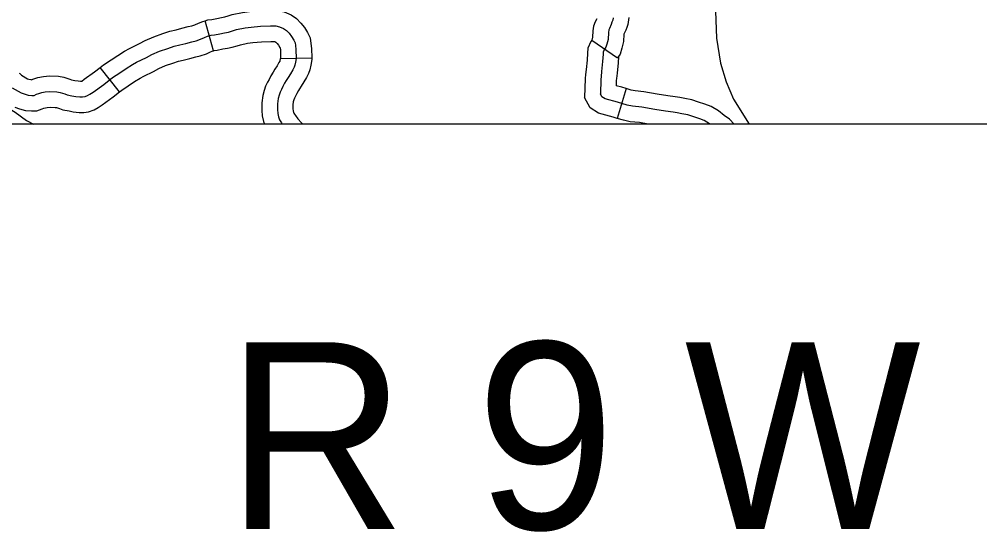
# Model space of a CAD drawing. Extents: x 1377389 to 1380723, y 1168351 to 1170484.
# Drawn here: x 1379543.2 to 1379635.6, y 1168662.8 to 1168712.2 of the extents above; entities that cross this region are included whole.
import ezdxf

# ---------------------------------------------------------------- set-up
doc = ezdxf.new("R2010")
doc.units = 0
for name, color, linetype in [('B_Fill', 7, 'Continuous'), ('B_Text', 7, 'Continuous'), ('Default', 7, 'Continuous')]:
    doc.layers.add(name, color=color, linetype=linetype)

msp = doc.modelspace()

# ---------------------------------------------------------------- linework, layer by layer
at = {"layer": 'B_Fill'}
for p, q in [((1379561.902, 1168709.156), (1379561.089, 1168712.043)), ((1379598.298, 1168710.173), (1379600.766, 1168708.466)), ((1379568.346, 1168708.402), (1379571.345, 1168708.477)), ((1379552.848, 1168705.196), (1379550.981, 1168707.544)), ((1379601.599, 1168705.517), (1379600.731, 1168702.646))]:
    msp.add_line(p, q, dxfattribs=at)
for points in [[(1379636.022, 1168744.925), (1379634.783, 1168745.029), (1379633.474, 1168744.831), (1379632.015, 1168744.289), (1379630.544, 1168743.446), (1379629.206, 1168742.867), (1379624.898, 1168741.581), (1379623.998, 1168740.995), (1379621.722, 1168738.388), (1379619.142, 1168734.531), (1379617.238, 1168732.155), (1379615.212, 1168729.855), (1379613.419, 1168727.042), (1379612.459, 1168725.113), (1379611.668, 1168722.81), (1379611.011, 1168720.049), (1379610.673, 1168717.939), (1379610.35, 1168715.308), (1379610.199, 1168712.963), (1379610.294, 1168710.365), (1379610.682, 1168707.975), (1379611.233, 1168706.15), (1379611.919, 1168704.489), (1379613.443, 1168702.096)], [(1379561.089, 1168712.043), (1379561.355, 1168712.118), (1379561.724, 1168712.169), (1379562.214, 1168712.269), (1379562.662, 1168712.357), (1379562.989, 1168712.422), (1379563.299, 1168712.506), (1379563.699, 1168712.639), (1379564.691, 1168712.846), (1379565.358, 1168712.919), (1379566.311, 1168713.024), (1379567.378, 1168713.058), (1379568.043, 1168713.043), (1379568.704, 1168712.907), (1379569.371, 1168712.61), (1379569.893, 1168712.249), (1379570.298, 1168711.826), (1379570.642, 1168711.387), (1379570.926, 1168710.909), (1379571.183, 1168710.395), (1379571.268, 1168709.86), (1379571.323, 1168709.37), (1379571.345, 1168708.477)], [(1379550.981, 1168707.544), (1379551.311, 1168707.807), (1379552.046, 1168708.286), (1379552.678, 1168708.707), (1379553.339, 1168709.118), (1379553.808, 1168709.375), (1379554.776, 1168709.848), (1379555.314, 1168710.129), (1379556.15, 1168710.511), (1379557.002, 1168710.807), (1379557.679, 1168711.036), (1379558.291, 1168711.183), (1379558.861, 1168711.318), (1379559.456, 1168711.484), (1379559.802, 1168711.561), (1379560.086, 1168711.659), (1379560.445, 1168711.826), (1379560.851, 1168711.976), (1379561.089, 1168712.043)], [(1379598.761, 1168712.228), (1379598.61, 1168711.925), (1379598.455, 1168711.538), (1379598.391, 1168711.06), (1379598.36, 1168710.45), (1379598.299, 1168710.187), (1379598.292, 1168710.163), (1379598.298, 1168710.173)], [(1379600.336, 1168712.334), (1379600.305, 1168712.086), (1379600.227, 1168711.9), (1379600.165, 1168711.682), (1379599.979, 1168711.31), (1379599.917, 1168711.155), (1379599.886, 1168710.923), (1379599.851, 1168710.24), (1379599.747, 1168709.791), (1379599.654, 1168709.496), (1379599.515, 1168709.294), (1379599.391, 1168709.031), (1379599.375, 1168708.829), (1379599.329, 1168708.116), (1379599.238, 1168707.172), (1379599.176, 1168706.676), (1379599.143, 1168706.379), (1379599.112, 1168704.999)], [(1379601.848, 1168712.342), (1379601.824, 1168712.148), (1379601.768, 1168711.697), (1379601.646, 1168711.404), (1379601.569, 1168711.137), (1379601.38, 1168710.757), (1379601.343, 1168710.031), (1379601.195, 1168709.395), (1379601.016, 1168708.829), (1379600.766, 1168708.466)], [(1379542.526, 1168705.58), (1379543.399, 1168705.092), (1379543.688, 1168704.993), (1379544.06, 1168704.886), (1379544.418, 1168704.864), (1379544.623, 1168704.864), (1379544.873, 1168704.962), (1379545.09, 1168705.038), (1379545.371, 1168705.135), (1379545.707, 1168705.189), (1379546.142, 1168705.225), (1379546.813, 1168705.2), (1379547.127, 1168705.146), (1379547.581, 1168705.006), (1379547.81, 1168704.918), (1379548.265, 1168704.831), (1379548.634, 1168704.766), (1379549.035, 1168704.712), (1379549.284, 1168704.723), (1379549.534, 1168704.755), (1379549.783, 1168704.842), (1379550, 1168704.962), (1379550.314, 1168705.179), (1379551.344, 1168705.916), (1379552.189, 1168706.589), (1379552.872, 1168707.034), (1379553.49, 1168707.446), (1379554.096, 1168707.823), (1379554.498, 1168708.043), (1379555.452, 1168708.509), (1379555.972, 1168708.78), (1379556.709, 1168709.117), (1379557.49, 1168709.388), (1379558.097, 1168709.594), (1379558.639, 1168709.724), (1379559.235, 1168709.865), (1379559.82, 1168710.028), (1379560.21, 1168710.115), (1379560.649, 1168710.266), (1379561.023, 1168710.44), (1379561.316, 1168710.549), (1379561.663, 1168710.646), (1379561.977, 1168710.69), (1379562.508, 1168710.798), (1379562.953, 1168710.885), (1379563.332, 1168710.961), (1379563.733, 1168711.069), (1379564.091, 1168711.189), (1379564.925, 1168711.362), (1379565.521, 1168711.427), (1379566.418, 1168711.526), (1379567.386, 1168711.558), (1379567.874, 1168711.547), (1379568.242, 1168711.471), (1379568.632, 1168711.297)], [(1379568.632, 1168711.297), (1379568.914, 1168711.102), (1379569.163, 1168710.842), (1379569.402, 1168710.538), (1379569.608, 1168710.191), (1379569.738, 1168709.93), (1379569.781, 1168709.659), (1379569.825, 1168709.269), (1379569.846, 1168708.401), (1379569.792, 1168708.064), (1379569.716, 1168707.771), (1379569.64, 1168707.565), (1379569.51, 1168707.305), (1379569.304, 1168706.947), (1379569.066, 1168706.567), (1379568.892, 1168706.307), (1379568.73, 1168706.036), (1379568.578, 1168705.71), (1379568.426, 1168705.428), (1379568.296, 1168705.179), (1379568.199, 1168704.875), (1379568.101, 1168704.549), (1379568.036, 1168704.05), (1379568.036, 1168703.486), (1379568.069, 1168703.128), (1379568.155, 1168702.781), (1379568.253, 1168702.51), (1379568.426, 1168702.217), (1379568.514, 1168702.096)], [(1379561.902, 1168709.156), (1379561.97, 1168709.175), (1379562.23, 1168709.21), (1379562.802, 1168709.327), (1379563.244, 1168709.414), (1379563.675, 1168709.5), (1379564.167, 1168709.633), (1379564.482, 1168709.738), (1379565.16, 1168709.879), (1379565.685, 1168709.936), (1379566.525, 1168710.029), (1379567.393, 1168710.057), (1379567.704, 1168710.05), (1379567.781, 1168710.034), (1379567.894, 1168709.984), (1379567.935, 1168709.955), (1379568.029, 1168709.857), (1379568.162, 1168709.689), (1379568.29, 1168709.472), (1379568.293, 1168709.466), (1379568.294, 1168709.458), (1379568.327, 1168709.167), (1379568.346, 1168708.402)], [(1379598.298, 1168710.173), (1379598.21, 1168710.045), (1379597.916, 1168709.42), (1379597.879, 1168708.936), (1379597.833, 1168708.236), (1379597.747, 1168707.336), (1379597.687, 1168706.854), (1379597.645, 1168706.481), (1379597.603, 1168704.64)], [(1379552.848, 1168705.196), (1379553.067, 1168705.371), (1379553.698, 1168705.781), (1379554.302, 1168706.185), (1379554.852, 1168706.527), (1379555.188, 1168706.71), (1379556.128, 1168707.17), (1379556.631, 1168707.432), (1379557.268, 1168707.723), (1379557.977, 1168707.969), (1379558.514, 1168708.152), (1379558.986, 1168708.265), (1379559.608, 1168708.412), (1379560.184, 1168708.572), (1379560.619, 1168708.669), (1379561.211, 1168708.873), (1379561.601, 1168709.055), (1379561.78, 1168709.121), (1379561.902, 1168709.156)], [(1379568.343, 1168708.502), (1379568.322, 1168708.372), (1379568.283, 1168708.22), (1379568.261, 1168708.161), (1379568.188, 1168708.015), (1379568.019, 1168707.72), (1379567.806, 1168707.382), (1379567.624, 1168707.109), (1379567.403, 1168706.74), (1379567.237, 1168706.383), (1379567.101, 1168706.13), (1379566.907, 1168705.759), (1379566.766, 1168705.319), (1379566.63, 1168704.864), (1379566.536, 1168704.148), (1379566.536, 1168703.418), (1379566.585, 1168702.877), (1379566.718, 1168702.344), (1379566.808, 1168702.096)], [(1379571.345, 1168708.477), (1379571.349, 1168708.299), (1379571.262, 1168707.756), (1379571.15, 1168707.323), (1379571.019, 1168706.969), (1379570.832, 1168706.595), (1379570.59, 1168706.174), (1379570.325, 1168705.752), (1379570.161, 1168705.505), (1379570.056, 1168705.331), (1379569.919, 1168705.037), (1379569.752, 1168704.726), (1379569.685, 1168704.598), (1379569.631, 1168704.43), (1379569.573, 1168704.235), (1379569.536, 1168703.953), (1379569.536, 1168703.554), (1379569.552, 1168703.379), (1379569.592, 1168703.218), (1379569.616, 1168703.151), (1379569.683, 1168703.04), (1379569.768, 1168702.921), (1379570.016, 1168702.601), (1379570.366, 1168702.222), (1379570.482, 1168702.096)], [(1379600.864, 1168708.608), (1379600.824, 1168707.996), (1379600.73, 1168707.008), (1379600.666, 1168706.498), (1379600.641, 1168706.277), (1379600.63, 1168705.792)], [(1379543.2, 1168707), (1379543.256, 1168706.954), (1379543.42, 1168706.799), (1379544.012, 1168706.468), (1379544.138, 1168706.424), (1379544.317, 1168706.373), (1379544.357, 1168706.37), (1379544.597, 1168706.454), (1379545.004, 1168706.595), (1379545.526, 1168706.68), (1379546.109, 1168706.727), (1379546.969, 1168706.696), (1379547.477, 1168706.608), (1379548.072, 1168706.425), (1379548.223, 1168706.367), (1379548.536, 1168706.307), (1379548.865, 1168706.249), (1379549.104, 1168706.216), (1379549.154, 1168706.219), (1379549.179, 1168706.222), (1379549.21, 1168706.239), (1379549.451, 1168706.406), (1379550.439, 1168707.114), (1379550.981, 1168707.544)], [(1379601.599, 1168705.517), (1379601.169, 1168705.647), (1379600.63, 1168705.792)], [(1379612.002, 1168702.096), (1379611.522, 1168702.567), (1379611.036, 1168702.925), (1379610.466, 1168703.358), (1379609.784, 1168703.788), (1379609.174, 1168704.018), (1379608.558, 1168704.216), (1379607.912, 1168704.425), (1379607.246, 1168704.566), (1379606.751, 1168704.655), (1379606.323, 1168704.726), (1379605.613, 1168704.814), (1379604.594, 1168704.987), (1379603.297, 1168705.21), (1379602.449, 1168705.296), (1379602.072, 1168705.374), (1379601.599, 1168705.517)], [(1379542.786, 1168703.716), (1379543.238, 1168703.562), (1379543.803, 1168703.399), (1379544.372, 1168703.364), (1379544.907, 1168703.364), (1379545.394, 1168703.555), (1379545.582, 1168703.621), (1379545.739, 1168703.675), (1379545.889, 1168703.699), (1379546.176, 1168703.723), (1379546.657, 1168703.705), (1379546.777, 1168703.684), (1379547.091, 1168703.588), (1379547.398, 1168703.47), (1379547.995, 1168703.356), (1379548.403, 1168703.284), (1379548.967, 1168703.208), (1379549.414, 1168703.227), (1379549.881, 1168703.288), (1379550.396, 1168703.467), (1379550.789, 1168703.684), (1379551.177, 1168703.952), (1379552.248, 1168704.719), (1379552.848, 1168705.196)], [(1379600.731, 1168702.646), (1379600.346, 1168702.762), (1379598.945, 1168703.139), (1379598.118, 1168703.674), (1379597.603, 1168704.64)], [(1379609.648, 1168702.096), (1379609.611, 1168702.124), (1379609.113, 1168702.438), (1379608.679, 1168702.601), (1379608.097, 1168702.789), (1379607.525, 1168702.973), (1379606.957, 1168703.094), (1379606.496, 1168703.177), (1379606.108, 1168703.241), (1379605.394, 1168703.33), (1379604.342, 1168703.509), (1379603.094, 1168703.723), (1379602.22, 1168703.812), (1379601.703, 1168703.919), (1379600.757, 1168704.205), (1379599.562, 1168704.526), (1379599.259, 1168704.722), (1379599.112, 1168704.999)], [(1379540.969, 1168704.326), (1379542.815, 1168703.244), (1379543.914, 1168702.455), (1379544.582, 1168702.096)], [(1379603.706, 1168702.096), (1379602.89, 1168702.236), (1379601.991, 1168702.328), (1379601.333, 1168702.464), (1379600.731, 1168702.646)]]:
    msp.add_lwpolyline(points, dxfattribs=at)
at = {"layer": 'B_Text'}
msp.add_lwpolyline([(1378340.611, 1169579.427), (1379848.033, 1169579.427), (1379848.033, 1168702.096), (1378340.611, 1168702.096)], close=True, dxfattribs=at)

# ---------------------------------------------------------------- texts
at = {"layer": 'Default'}
msp.add_text('R 9 W', height=18, dxfattribs=at).set_placement((1379563.077, 1168663.101))

doc.saveas('drawing.dxf')
